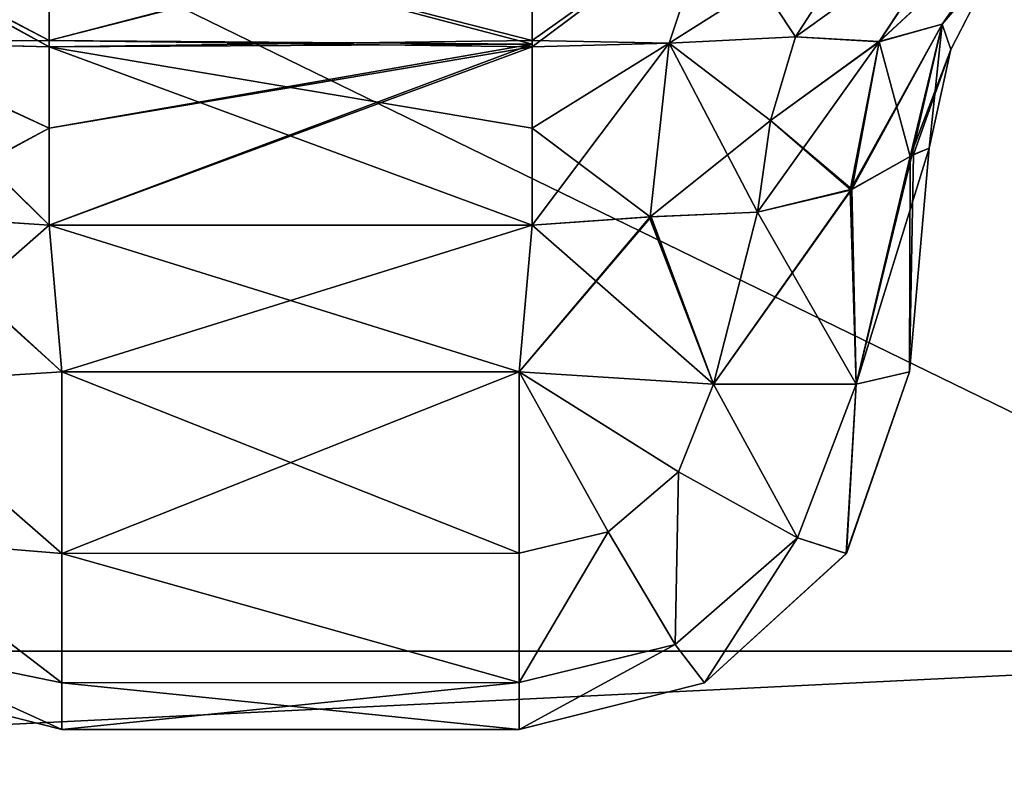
# Model space of a CAD drawing. Header units: millimetres. Extents: x -125 to 125, y -5 to 106.
# Tile 530 of 581: x 123.108 to 124.365, y -3.151 to -2.194. Entities that reach past the tile are written whole.
import ezdxf

# ---------------------------------------------------------------- set-up
doc = ezdxf.new("R2010")
doc.units = ezdxf.units.MM
doc.header["$LTSCALE"] = 65.185185
for name, color, linetype in [('218', 7, 'CONTINUOUS'), ('219', 7, 'CONTINUOUS'), ('220', 7, 'CONTINUOUS'), ('221', 7, 'CONTINUOUS'), ('222', 7, 'CONTINUOUS'), ('223', 7, 'CONTINUOUS'), ('224', 7, 'CONTINUOUS'), ('225', 7, 'CONTINUOUS'), ('226', 7, 'CONTINUOUS'), ('230', 7, 'CONTINUOUS'), ('231', 7, 'CONTINUOUS'), ('232', 7, 'CONTINUOUS'), ('233', 7, 'CONTINUOUS'), ('234', 7, 'CONTINUOUS'), ('235', 7, 'CONTINUOUS'), ('236', 7, 'CONTINUOUS'), ('237', 7, 'CONTINUOUS'), ('238', 7, 'CONTINUOUS'), ('239', 7, 'CONTINUOUS'), ('240', 7, 'CONTINUOUS'), ('242', 7, 'CONTINUOUS'), ('243', 7, 'CONTINUOUS'), ('244', 7, 'CONTINUOUS'), ('245', 7, 'CONTINUOUS'), ('246', 7, 'CONTINUOUS'), ('247', 7, 'CONTINUOUS'), ('248', 7, 'CONTINUOUS'), ('249', 7, 'CONTINUOUS'), ('250', 7, 'CONTINUOUS'), ('251', 7, 'CONTINUOUS'), ('252', 7, 'CONTINUOUS'), ('255', 7, 'CONTINUOUS'), ('256', 7, 'CONTINUOUS'), ('257', 7, 'CONTINUOUS'), ('258', 7, 'CONTINUOUS'), ('36', 7, 'CONTINUOUS'), ('37', 7, 'CONTINUOUS'), ('39', 7, 'CONTINUOUS'), ('40', 7, 'CONTINUOUS'), ('41', 7, 'CONTINUOUS'), ('42', 7, 'CONTINUOUS'), ('43', 7, 'CONTINUOUS'), ('44', 7, 'CONTINUOUS'), ('45', 7, 'CONTINUOUS'), ('46', 7, 'CONTINUOUS'), ('50', 7, 'CONTINUOUS'), ('596', 7, 'CONTINUOUS'), ('597', 7, 'CONTINUOUS'), ('625', 7, 'CONTINUOUS'), ('627', 7, 'CONTINUOUS')]:
    doc.layers.add(name, color=color, linetype=linetype)

msp = doc.modelspace()

# ---------------------------------------------------------------- linework, layer by layer
at = {"layer": '218', "linetype": 'CONTINUOUS'}
for points in [[(123.1456, -2.0579, 41.8208), (123.1456, -2.2204, 41.6399), (123.762, -2.0599, 41.8171), (123.1456, -2.0579, 41.8208)], [(123.762, -2.0599, 41.8171), (123.1456, -2.2204, 41.6399), (123.762, -2.2252, 41.6367), (123.762, -2.0599, 41.8171)], [(123.1456, -2.2204, 41.6399), (123.1456, -2.3323, 41.5834), (123.762, -2.2252, 41.6367), (123.1456, -2.2204, 41.6399)], [(123.1456, -2.3323, 41.5834), (123.1456, -2.4564, 41.5563), (123.762, -2.2252, 41.6367), (123.1456, -2.3323, 41.5834)], [(123.762, -2.2252, 41.6367), (123.1456, -2.4564, 41.5563), (123.762, -2.4564, 41.5563), (123.762, -2.2252, 41.6367)]]:
    msp.add_3dface(points, dxfattribs=at)
at = {"layer": '219', "linetype": 'CONTINUOUS'}
for points in [[(123.762, -2.4564, 41.5563), (123.1456, -2.4564, 41.5563), (123.7456, -2.6436, 41.5399), (123.762, -2.4564, 41.5563)], [(123.7456, -2.6436, 41.5399), (123.1456, -2.4564, 41.5563), (123.1619, -2.6436, 41.5399), (123.7456, -2.6436, 41.5399)]]:
    msp.add_3dface(points, dxfattribs=at)
at = {"layer": '220', "linetype": 'CONTINUOUS'}
for points in [[(124.2687, -2.3579, 41.0668), (124.2486, -2.366, 41.2041), (124.2437, -2.6436, 41.0418), (124.2687, -2.3579, 41.0668)], [(124.2444, -2.3687, 41.217), (124.1679, -2.4115, 41.3568), (124.1757, -2.6593, 41.2898), (124.2444, -2.3687, 41.217)], [(124.2437, -2.6436, 41.0418), (124.2444, -2.3687, 41.217), (124.1757, -2.6593, 41.2898), (124.2437, -2.6436, 41.0418)], [(124.2486, -2.366, 41.2041), (124.2444, -2.3687, 41.217), (124.2437, -2.6436, 41.0418), (124.2486, -2.366, 41.2041)], [(124.1679, -2.4115, 41.3568), (124.0495, -2.4395, 41.4678), (124.1757, -2.6593, 41.2898), (124.1679, -2.4115, 41.3568)], [(123.762, -2.4564, 41.5563), (123.9936, -2.6593, 41.4719), (123.9116, -2.4456, 41.5347), (123.762, -2.4564, 41.5563)], [(123.9936, -2.6593, 41.4719), (124.0495, -2.4395, 41.4678), (123.9116, -2.4456, 41.5347), (123.9936, -2.6593, 41.4719)], [(124.1757, -2.6593, 41.2898), (124.0495, -2.4395, 41.4678), (123.9936, -2.6593, 41.4719), (124.1757, -2.6593, 41.2898)], [(123.762, -2.4564, 41.5563), (123.7456, -2.6436, 41.5399), (123.9936, -2.6593, 41.4719), (123.762, -2.4564, 41.5563)]]:
    msp.add_3dface(points, dxfattribs=at)
at = {"layer": '221', "linetype": 'CONTINUOUS'}
for points in [[(124.0982, -2.2158, 41.5374), (124.3076, -2.0657, 41.5202), (124.2008, -2.0573, 41.6841), (124.0982, -2.2158, 41.5374)], [(124.2049, -2.222, 41.4147), (124.3897, -2.0508, 41.3097), (124.3076, -2.0657, 41.5202), (124.2049, -2.222, 41.4147)], [(124.2854, -2.1998, 41.2543), (124.3897, -2.0508, 41.3097), (124.2049, -2.222, 41.4147), (124.2854, -2.1998, 41.2543)], [(124.2854, -2.1998, 41.2543), (124.3556, -2.117, 41.0668), (124.3897, -2.0508, 41.3097), (124.2854, -2.1998, 41.2543)], [(124.2049, -2.222, 41.4147), (124.3076, -2.0657, 41.5202), (124.0982, -2.2158, 41.5374), (124.2049, -2.222, 41.4147)], [(124.2965, -2.2318, 41.0668), (124.3556, -2.117, 41.0668), (124.2854, -2.1998, 41.2543), (124.2965, -2.2318, 41.0668)], [(124.1679, -2.4115, 41.3568), (124.2444, -2.3687, 41.217), (124.2854, -2.1998, 41.2543), (124.1679, -2.4115, 41.3568)], [(124.1679, -2.4115, 41.3568), (124.2854, -2.1998, 41.2543), (124.2049, -2.222, 41.4147), (124.1679, -2.4115, 41.3568)], [(124.2444, -2.3687, 41.217), (124.2965, -2.2318, 41.0668), (124.2854, -2.1998, 41.2543), (124.2444, -2.3687, 41.217)], [(124.0495, -2.4395, 41.4678), (124.2049, -2.222, 41.4147), (124.0661, -2.3225, 41.4915), (124.0495, -2.4395, 41.4678)], [(124.0495, -2.4395, 41.4678), (124.1679, -2.4115, 41.3568), (124.2049, -2.222, 41.4147), (124.0495, -2.4395, 41.4678)], [(124.0661, -2.3225, 41.4915), (124.2049, -2.222, 41.4147), (124.0982, -2.2158, 41.5374), (124.0661, -2.3225, 41.4915)], [(124.2444, -2.3687, 41.217), (124.2486, -2.366, 41.2041), (124.2965, -2.2318, 41.0668), (124.2444, -2.3687, 41.217)], [(124.2486, -2.366, 41.2041), (124.2687, -2.3579, 41.0668), (124.2965, -2.2318, 41.0668), (124.2486, -2.366, 41.2041)]]:
    msp.add_3dface(points, dxfattribs=at)
at = {"layer": '222', "linetype": 'CONTINUOUS'}
for points in [[(124.2687, -2.3579, 41.0668), (124.2437, -2.6436, 41.0418), (124.2437, -2.6436, 38.9582), (124.2687, -2.3579, 41.0668)], [(124.2687, -2.3579, 38.9332), (124.2687, -2.3579, 41.0668), (124.2437, -2.6436, 38.9582), (124.2687, -2.3579, 38.9332)]]:
    msp.add_3dface(points, dxfattribs=at)
at = {"layer": '223', "linetype": 'CONTINUOUS'}
for points in [[(124.2687, -2.3579, 38.9332), (124.2437, -2.6436, 38.9582), (124.1757, -2.6593, 38.7102), (124.2687, -2.3579, 38.9332)], [(124.2466, -2.3673, 38.7898), (124.2687, -2.3579, 38.9332), (124.1757, -2.6593, 38.7102), (124.2466, -2.3673, 38.7898)], [(124.1686, -2.4111, 38.6441), (124.2444, -2.3687, 38.783), (124.1757, -2.6593, 38.7102), (124.1686, -2.4111, 38.6441)], [(124.2444, -2.3687, 38.783), (124.2466, -2.3673, 38.7898), (124.1757, -2.6593, 38.7102), (124.2444, -2.3687, 38.783)], [(123.9936, -2.6593, 38.5281), (124.1686, -2.4111, 38.6441), (124.1757, -2.6593, 38.7102), (123.9936, -2.6593, 38.5281)], [(124.0495, -2.4395, 38.5322), (124.1686, -2.4111, 38.6441), (123.9936, -2.6593, 38.5281), (124.0495, -2.4395, 38.5322)], [(123.7456, -2.6436, 38.4601), (123.9128, -2.4455, 38.4657), (123.9936, -2.6593, 38.5281), (123.7456, -2.6436, 38.4601)], [(123.762, -2.4564, 38.4437), (123.9128, -2.4455, 38.4657), (123.7456, -2.6436, 38.4601), (123.762, -2.4564, 38.4437)], [(123.9128, -2.4455, 38.4657), (124.0495, -2.4395, 38.5322), (123.9936, -2.6593, 38.5281), (123.9128, -2.4455, 38.4657)]]:
    msp.add_3dface(points, dxfattribs=at)
at = {"layer": '224', "linetype": 'CONTINUOUS'}
for points in [[(123.1456, -2.4564, 38.4437), (123.762, -2.4564, 38.4437), (123.1619, -2.6436, 38.4601), (123.1456, -2.4564, 38.4437)], [(123.762, -2.4564, 38.4437), (123.7456, -2.6436, 38.4601), (123.1619, -2.6436, 38.4601), (123.762, -2.4564, 38.4437)]]:
    msp.add_3dface(points, dxfattribs=at)
at = {"layer": '225', "linetype": 'CONTINUOUS'}
for points in [[(123.762, -2.0579, 38.1792), (123.762, -2.2204, 38.3601), (123.1456, -2.0627, 38.1881), (123.762, -2.0579, 38.1792)], [(123.1456, -2.0627, 38.1881), (123.762, -2.2204, 38.3601), (123.1456, -2.2287, 38.3656), (123.1456, -2.0627, 38.1881)], [(123.762, -2.2204, 38.3601), (123.762, -2.3323, 38.4166), (123.1456, -2.2287, 38.3656), (123.762, -2.2204, 38.3601)], [(123.762, -2.4564, 38.4437), (123.1456, -2.4564, 38.4437), (123.1456, -2.2287, 38.3656), (123.762, -2.4564, 38.4437)], [(123.762, -2.3323, 38.4166), (123.762, -2.4564, 38.4437), (123.1456, -2.2287, 38.3656), (123.762, -2.3323, 38.4166)]]:
    msp.add_3dface(points, dxfattribs=at)
at = {"layer": '226', "linetype": 'CONTINUOUS'}
for points in [[(123.1456, -2.2287, 38.3656), (122.9057, -2.2224, 38.4129), (122.8292, -2.0558, 38.2431), (123.1456, -2.2287, 38.3656)], [(123.1456, -2.0627, 38.1881), (123.1456, -2.2287, 38.3656), (122.8292, -2.0558, 38.2431), (123.1456, -2.0627, 38.1881)], [(123.1456, -2.4564, 38.4437), (122.939, -2.4425, 38.4866), (122.9057, -2.2224, 38.4129), (123.1456, -2.4564, 38.4437)], [(123.1456, -2.2287, 38.3656), (123.1456, -2.4564, 38.4437), (122.9057, -2.2224, 38.4129), (123.1456, -2.2287, 38.3656)]]:
    msp.add_3dface(points, dxfattribs=at)
at = {"layer": '230', "linetype": 'CONTINUOUS'}
for points in [[(123.1619, -2.6436, 41.5399), (122.9426, -2.4427, 41.515), (122.914, -2.6593, 41.4719), (123.1619, -2.6436, 41.5399)], [(123.1456, -2.4564, 41.5563), (122.9426, -2.4427, 41.515), (123.1619, -2.6436, 41.5399), (123.1456, -2.4564, 41.5563)]]:
    msp.add_3dface(points, dxfattribs=at)
at = {"layer": '231', "linetype": 'CONTINUOUS'}
for points in [[(123.1619, -2.6436, 41.5399), (122.914, -2.6593, 41.4719), (123.1619, -2.8752, 41.4593), (123.1619, -2.6436, 41.5399)], [(122.914, -2.6593, 41.4719), (122.9195, -2.8553, 41.3969), (123.1619, -2.8752, 41.4593), (122.914, -2.6593, 41.4719)], [(122.9233, -2.9916, 41.241), (123.1619, -3.0405, 41.2785), (122.9195, -2.8553, 41.3969), (122.9233, -2.9916, 41.241)], [(122.9195, -2.8553, 41.3969), (123.1619, -3.0405, 41.2785), (123.1619, -2.8752, 41.4593), (122.9195, -2.8553, 41.3969)], [(123.1619, -3.0405, 41.2785), (122.9233, -2.9916, 41.241), (123.1619, -3.1, 41.0418), (123.1619, -3.0405, 41.2785)], [(123.1619, -3.1, 41.0418), (122.9233, -2.9916, 41.241), (122.9246, -3.0401, 41.0418), (123.1619, -3.1, 41.0418)]]:
    msp.add_3dface(points, dxfattribs=at)
at = {"layer": '232', "linetype": 'CONTINUOUS'}
for points in [[(123.7456, -2.6436, 41.5399), (123.1619, -2.6436, 41.5399), (123.1619, -2.8752, 41.4593), (123.7456, -2.6436, 41.5399)], [(123.7456, -2.6436, 41.5399), (123.1619, -2.8752, 41.4593), (123.7456, -2.8748, 41.4596), (123.7456, -2.6436, 41.5399)], [(123.7456, -2.8748, 41.4596), (123.1619, -2.8752, 41.4593), (123.7456, -3.0401, 41.2791), (123.7456, -2.8748, 41.4596)], [(123.1619, -2.8752, 41.4593), (123.1619, -3.0405, 41.2785), (123.7456, -3.0401, 41.2791), (123.1619, -2.8752, 41.4593)], [(123.1619, -3.0405, 41.2785), (123.1619, -3.1, 41.0418), (123.7456, -3.0401, 41.2791), (123.1619, -3.0405, 41.2785)], [(123.1619, -3.1, 41.0418), (123.7456, -3.1, 41.0418), (123.7456, -3.0401, 41.2791), (123.1619, -3.1, 41.0418)]]:
    msp.add_3dface(points, dxfattribs=at)
at = {"layer": '233', "linetype": 'CONTINUOUS'}
for points in [[(123.7456, -3.1, 41.0418), (123.1619, -3.1, 41.0418), (123.1619, -3.1, 38.9582), (123.7456, -3.1, 41.0418)], [(123.7456, -3.1, 38.9582), (123.7456, -3.1, 41.0418), (123.1619, -3.1, 38.9582), (123.7456, -3.1, 38.9582)]]:
    msp.add_3dface(points, dxfattribs=at)
at = {"layer": '234', "linetype": 'CONTINUOUS'}
for points in [[(124.2437, -2.6436, 38.9582), (124.1631, -2.8752, 41.0418), (124.1629, -2.8754, 38.9582), (124.2437, -2.6436, 38.9582)], [(124.2437, -2.6436, 38.9582), (124.2437, -2.6436, 41.0418), (124.1631, -2.8752, 41.0418), (124.2437, -2.6436, 38.9582)], [(124.1629, -2.8754, 38.9582), (123.9822, -3.0405, 41.0418), (123.982, -3.0406, 38.9582), (124.1629, -2.8754, 38.9582)], [(124.1631, -2.8752, 41.0418), (123.9822, -3.0405, 41.0418), (124.1629, -2.8754, 38.9582), (124.1631, -2.8752, 41.0418)], [(123.9822, -3.0405, 41.0418), (123.7456, -3.1, 41.0418), (123.982, -3.0406, 38.9582), (123.9822, -3.0405, 41.0418)], [(123.7456, -3.1, 41.0418), (123.7456, -3.1, 38.9582), (123.982, -3.0406, 38.9582), (123.7456, -3.1, 41.0418)]]:
    msp.add_3dface(points, dxfattribs=at)
at = {"layer": '235', "linetype": 'CONTINUOUS'}
for points in [[(123.7456, -2.6436, 41.5399), (123.859, -2.8477, 41.4611), (123.9488, -2.771, 41.4655), (123.7456, -2.6436, 41.5399)], [(123.7456, -2.6436, 41.5399), (123.7456, -2.8748, 41.4596), (123.859, -2.8477, 41.4611), (123.7456, -2.6436, 41.5399)], [(123.9936, -2.6593, 41.4719), (123.7456, -2.6436, 41.5399), (123.9488, -2.771, 41.4655), (123.9936, -2.6593, 41.4719)], [(124.2437, -2.6436, 41.0418), (124.1757, -2.6593, 41.2898), (124.1631, -2.8752, 41.0418), (124.2437, -2.6436, 41.0418)], [(123.9936, -2.6593, 41.4719), (123.9488, -2.771, 41.4655), (124.1007, -2.8553, 41.2842), (123.9936, -2.6593, 41.4719)], [(124.1757, -2.6593, 41.2898), (123.9936, -2.6593, 41.4719), (124.1007, -2.8553, 41.2842), (124.1757, -2.6593, 41.2898)], [(124.1631, -2.8752, 41.0418), (124.1757, -2.6593, 41.2898), (124.1007, -2.8553, 41.2842), (124.1631, -2.8752, 41.0418)], [(123.859, -2.8477, 41.4611), (123.9448, -2.9916, 41.2804), (123.9488, -2.771, 41.4655), (123.859, -2.8477, 41.4611)], [(123.9488, -2.771, 41.4655), (123.9448, -2.9916, 41.2804), (124.1007, -2.8553, 41.2842), (123.9488, -2.771, 41.4655)], [(123.7456, -2.8748, 41.4596), (123.7456, -3.0401, 41.2791), (123.859, -2.8477, 41.4611), (123.7456, -2.8748, 41.4596)], [(123.859, -2.8477, 41.4611), (123.7456, -3.0401, 41.2791), (123.9448, -2.9916, 41.2804), (123.859, -2.8477, 41.4611)], [(123.9448, -2.9916, 41.2804), (123.9822, -3.0405, 41.0418), (124.1007, -2.8553, 41.2842), (123.9448, -2.9916, 41.2804)], [(123.9822, -3.0405, 41.0418), (124.1631, -2.8752, 41.0418), (124.1007, -2.8553, 41.2842), (123.9822, -3.0405, 41.0418)], [(123.7456, -3.1, 41.0418), (123.9822, -3.0405, 41.0418), (123.9448, -2.9916, 41.2804), (123.7456, -3.1, 41.0418)], [(123.7456, -3.0401, 41.2791), (123.7456, -3.1, 41.0418), (123.9448, -2.9916, 41.2804), (123.7456, -3.0401, 41.2791)]]:
    msp.add_3dface(points, dxfattribs=at)
at = {"layer": '236', "linetype": 'CONTINUOUS'}
for points in [[(123.7456, -2.6436, 38.4601), (123.9936, -2.6593, 38.5281), (123.9487, -2.7711, 38.5345), (123.7456, -2.6436, 38.4601)], [(123.7456, -2.6436, 38.4601), (123.8589, -2.8477, 38.5389), (123.7456, -2.8748, 38.5404), (123.7456, -2.6436, 38.4601)], [(123.7456, -2.6436, 38.4601), (123.9487, -2.7711, 38.5345), (123.8589, -2.8477, 38.5389), (123.7456, -2.6436, 38.4601)], [(124.1757, -2.6593, 38.7102), (124.2437, -2.6436, 38.9582), (124.1629, -2.8754, 38.9582), (124.1757, -2.6593, 38.7102)], [(123.9487, -2.7711, 38.5345), (123.9936, -2.6593, 38.5281), (124.1006, -2.8554, 38.7158), (123.9487, -2.7711, 38.5345)], [(123.9936, -2.6593, 38.5281), (124.1757, -2.6593, 38.7102), (124.1006, -2.8554, 38.7158), (123.9936, -2.6593, 38.5281)], [(124.1757, -2.6593, 38.7102), (124.1629, -2.8754, 38.9582), (124.1006, -2.8554, 38.7158), (124.1757, -2.6593, 38.7102)], [(123.8589, -2.8477, 38.5389), (123.9487, -2.7711, 38.5345), (123.9446, -2.9917, 38.7196), (123.8589, -2.8477, 38.5389)], [(123.9487, -2.7711, 38.5345), (124.1006, -2.8554, 38.7158), (123.9446, -2.9917, 38.7196), (123.9487, -2.7711, 38.5345)], [(123.8589, -2.8477, 38.5389), (123.9446, -2.9917, 38.7196), (123.7456, -3.0401, 38.7209), (123.8589, -2.8477, 38.5389)], [(123.7456, -2.8748, 38.5404), (123.8589, -2.8477, 38.5389), (123.7456, -3.0401, 38.7209), (123.7456, -2.8748, 38.5404)], [(124.1006, -2.8554, 38.7158), (123.982, -3.0406, 38.9582), (123.9446, -2.9917, 38.7196), (124.1006, -2.8554, 38.7158)], [(124.1629, -2.8754, 38.9582), (123.982, -3.0406, 38.9582), (124.1006, -2.8554, 38.7158), (124.1629, -2.8754, 38.9582)], [(123.982, -3.0406, 38.9582), (123.7456, -3.1, 38.9582), (123.9446, -2.9917, 38.7196), (123.982, -3.0406, 38.9582)], [(123.9446, -2.9917, 38.7196), (123.7456, -3.1, 38.9582), (123.7456, -3.0401, 38.7209), (123.9446, -2.9917, 38.7196)]]:
    msp.add_3dface(points, dxfattribs=at)
at = {"layer": '237', "linetype": 'CONTINUOUS'}
for points in [[(123.1619, -2.6436, 38.4601), (123.7456, -2.6436, 38.4601), (123.7456, -2.8748, 38.5404), (123.1619, -2.6436, 38.4601)], [(123.1619, -2.6436, 38.4601), (123.7456, -2.8748, 38.5404), (123.1619, -2.8754, 38.5408), (123.1619, -2.6436, 38.4601)], [(123.7456, -2.8748, 38.5404), (123.7456, -3.0401, 38.7209), (123.1619, -2.8754, 38.5408), (123.7456, -2.8748, 38.5404)], [(123.1619, -2.8754, 38.5408), (123.7456, -3.0401, 38.7209), (123.1619, -3.0406, 38.7217), (123.1619, -2.8754, 38.5408)], [(123.7456, -3.0401, 38.7209), (123.7456, -3.1, 38.9582), (123.1619, -3.0406, 38.7217), (123.7456, -3.0401, 38.7209)], [(123.7456, -3.1, 38.9582), (123.1619, -3.1, 38.9582), (123.1619, -3.0406, 38.7217), (123.7456, -3.1, 38.9582)]]:
    msp.add_3dface(points, dxfattribs=at)
at = {"layer": '238', "linetype": 'CONTINUOUS'}
for points in [[(123.1619, -2.6436, 38.4601), (123.1619, -2.8754, 38.5408), (122.914, -2.6593, 38.5281), (123.1619, -2.6436, 38.4601)], [(122.914, -2.6593, 38.5281), (123.1619, -2.8754, 38.5408), (122.9195, -2.8554, 38.6032), (122.914, -2.6593, 38.5281)], [(123.1619, -2.8754, 38.5408), (123.1619, -3.0406, 38.7217), (122.9195, -2.8554, 38.6032), (123.1619, -2.8754, 38.5408)], [(122.9195, -2.8554, 38.6032), (123.1619, -3.0406, 38.7217), (122.9233, -2.9917, 38.7591), (122.9195, -2.8554, 38.6032)], [(122.9233, -2.9917, 38.7591), (123.1619, -3.1, 38.9582), (122.9246, -3.0401, 38.9582), (122.9233, -2.9917, 38.7591)], [(123.1619, -3.0406, 38.7217), (123.1619, -3.1, 38.9582), (122.9233, -2.9917, 38.7591), (123.1619, -3.0406, 38.7217)]]:
    msp.add_3dface(points, dxfattribs=at)
at = {"layer": '239', "linetype": 'CONTINUOUS'}
for points in [[(122.939, -2.4425, 38.4866), (123.1456, -2.4564, 38.4437), (122.914, -2.6593, 38.5281), (122.939, -2.4425, 38.4866)], [(123.1456, -2.4564, 38.4437), (123.1619, -2.6436, 38.4601), (122.914, -2.6593, 38.5281), (123.1456, -2.4564, 38.4437)]]:
    msp.add_3dface(points, dxfattribs=at)
at = {"layer": '240', "linetype": 'CONTINUOUS'}
for points in [[(123.1619, -3.1, 38.9582), (122.9246, -3.0401, 41.0418), (122.9246, -3.0401, 38.9582), (123.1619, -3.1, 38.9582)], [(123.1619, -3.1, 41.0418), (122.9246, -3.0401, 41.0418), (123.1619, -3.1, 38.9582), (123.1619, -3.1, 41.0418)]]:
    msp.add_3dface(points, dxfattribs=at)
at = {"layer": '242', "linetype": 'CONTINUOUS'}
for points in [[(122.9057, -2.2224, -38.4129), (123.1456, -2.2204, -38.3601), (122.8292, -2.0558, -38.2431), (122.9057, -2.2224, -38.4129)], [(123.1456, -2.2204, -38.3601), (123.1456, -2.0579, -38.1792), (122.8292, -2.0558, -38.2431), (123.1456, -2.2204, -38.3601)], [(123.1456, -2.3323, -38.4166), (123.1456, -2.2204, -38.3601), (122.9057, -2.2224, -38.4129), (123.1456, -2.3323, -38.4166)], [(122.939, -2.4425, -38.4866), (123.1456, -2.3323, -38.4166), (122.9057, -2.2224, -38.4129), (122.939, -2.4425, -38.4866)], [(123.1456, -2.4564, -38.4437), (123.1456, -2.3323, -38.4166), (122.939, -2.4425, -38.4866), (123.1456, -2.4564, -38.4437)]]:
    msp.add_3dface(points, dxfattribs=at)
at = {"layer": '243', "linetype": 'CONTINUOUS'}
for points in [[(123.762, -2.0627, -38.188), (123.1456, -2.0579, -38.1792), (123.1456, -2.2204, -38.3601), (123.762, -2.0627, -38.188)], [(123.762, -2.2287, -38.3656), (123.762, -2.0627, -38.188), (123.1456, -2.2204, -38.3601), (123.762, -2.2287, -38.3656)], [(123.762, -2.2287, -38.3656), (123.1456, -2.2204, -38.3601), (123.1456, -2.3323, -38.4166), (123.762, -2.2287, -38.3656)], [(123.762, -2.2287, -38.3656), (123.1456, -2.3323, -38.4166), (123.1456, -2.4564, -38.4437), (123.762, -2.2287, -38.3656)], [(123.762, -2.4564, -38.4437), (123.762, -2.2287, -38.3656), (123.1456, -2.4564, -38.4437), (123.762, -2.4564, -38.4437)]]:
    msp.add_3dface(points, dxfattribs=at)
at = {"layer": '244', "linetype": 'CONTINUOUS'}
for points in [[(123.7456, -2.6436, -38.4601), (123.762, -2.4564, -38.4437), (123.1456, -2.4564, -38.4437), (123.7456, -2.6436, -38.4601)], [(123.7456, -2.6436, -38.4601), (123.1456, -2.4564, -38.4437), (123.1619, -2.6436, -38.4601), (123.7456, -2.6436, -38.4601)]]:
    msp.add_3dface(points, dxfattribs=at)
at = {"layer": '245', "linetype": 'CONTINUOUS'}
for points in [[(123.7456, -2.6436, -38.4601), (123.1619, -2.8752, -38.5407), (123.7456, -2.8748, -38.5404), (123.7456, -2.6436, -38.4601)], [(123.7456, -2.6436, -38.4601), (123.1619, -2.6436, -38.4601), (123.1619, -2.8752, -38.5407), (123.7456, -2.6436, -38.4601)], [(123.7456, -2.8748, -38.5404), (123.1619, -2.8752, -38.5407), (123.7456, -3.0401, -38.7209), (123.7456, -2.8748, -38.5404)], [(123.1619, -2.8752, -38.5407), (123.1619, -3.0405, -38.7215), (123.7456, -3.0401, -38.7209), (123.1619, -2.8752, -38.5407)], [(123.1619, -3.1, -38.9582), (123.7456, -3.1, -38.9582), (123.7456, -3.0401, -38.7209), (123.1619, -3.1, -38.9582)], [(123.1619, -3.0405, -38.7215), (123.1619, -3.1, -38.9582), (123.7456, -3.0401, -38.7209), (123.1619, -3.0405, -38.7215)]]:
    msp.add_3dface(points, dxfattribs=at)
at = {"layer": '246', "linetype": 'CONTINUOUS'}
for points in [[(123.7456, -3.1, -38.9582), (123.1619, -3.1, -38.9582), (123.1619, -3.1, -41.0418), (123.7456, -3.1, -38.9582)], [(123.7456, -3.1, -41.0418), (123.7456, -3.1, -38.9582), (123.1619, -3.1, -41.0418), (123.7456, -3.1, -41.0418)]]:
    msp.add_3dface(points, dxfattribs=at)
at = {"layer": '247', "linetype": 'CONTINUOUS'}
for points in [[(124.2437, -2.6436, -41.0418), (124.1631, -2.8752, -38.9582), (124.1629, -2.8754, -41.0418), (124.2437, -2.6436, -41.0418)], [(124.2437, -2.6436, -41.0418), (124.2437, -2.6436, -38.9582), (124.1631, -2.8752, -38.9582), (124.2437, -2.6436, -41.0418)], [(124.1629, -2.8754, -41.0418), (123.9822, -3.0405, -38.9582), (123.982, -3.0406, -41.0418), (124.1629, -2.8754, -41.0418)], [(124.1631, -2.8752, -38.9582), (123.9822, -3.0405, -38.9582), (124.1629, -2.8754, -41.0418), (124.1631, -2.8752, -38.9582)], [(123.9822, -3.0405, -38.9582), (123.7456, -3.1, -38.9582), (123.982, -3.0406, -41.0418), (123.9822, -3.0405, -38.9582)], [(123.7456, -3.1, -38.9582), (123.7456, -3.1, -41.0418), (123.982, -3.0406, -41.0418), (123.7456, -3.1, -38.9582)]]:
    msp.add_3dface(points, dxfattribs=at)
at = {"layer": '248', "linetype": 'CONTINUOUS'}
for points in [[(123.9936, -2.6593, -38.5281), (123.7456, -2.6436, -38.4601), (123.9488, -2.771, -38.5345), (123.9936, -2.6593, -38.5281)], [(123.7456, -2.6436, -38.4601), (123.7456, -2.8748, -38.5404), (123.859, -2.8477, -38.5389), (123.7456, -2.6436, -38.4601)], [(123.7456, -2.6436, -38.4601), (123.859, -2.8477, -38.5389), (123.9488, -2.771, -38.5345), (123.7456, -2.6436, -38.4601)], [(124.2437, -2.6436, -38.9582), (124.1757, -2.6593, -38.7102), (124.1631, -2.8752, -38.9582), (124.2437, -2.6436, -38.9582)], [(123.9936, -2.6593, -38.5281), (123.9488, -2.771, -38.5345), (124.1007, -2.8553, -38.7158), (123.9936, -2.6593, -38.5281)], [(124.1757, -2.6593, -38.7102), (123.9936, -2.6593, -38.5281), (124.1007, -2.8553, -38.7158), (124.1757, -2.6593, -38.7102)], [(124.1631, -2.8752, -38.9582), (124.1757, -2.6593, -38.7102), (124.1007, -2.8553, -38.7158), (124.1631, -2.8752, -38.9582)], [(123.859, -2.8477, -38.5389), (123.9448, -2.9916, -38.7196), (123.9488, -2.771, -38.5345), (123.859, -2.8477, -38.5389)], [(123.9488, -2.771, -38.5345), (123.9448, -2.9916, -38.7196), (124.1007, -2.8553, -38.7158), (123.9488, -2.771, -38.5345)], [(123.859, -2.8477, -38.5389), (123.7456, -3.0401, -38.7209), (123.9448, -2.9916, -38.7196), (123.859, -2.8477, -38.5389)], [(123.7456, -2.8748, -38.5404), (123.7456, -3.0401, -38.7209), (123.859, -2.8477, -38.5389), (123.7456, -2.8748, -38.5404)], [(123.9448, -2.9916, -38.7196), (123.9822, -3.0405, -38.9582), (124.1007, -2.8553, -38.7158), (123.9448, -2.9916, -38.7196)], [(123.9822, -3.0405, -38.9582), (124.1631, -2.8752, -38.9582), (124.1007, -2.8553, -38.7158), (123.9822, -3.0405, -38.9582)], [(123.7456, -3.1, -38.9582), (123.9822, -3.0405, -38.9582), (123.9448, -2.9916, -38.7196), (123.7456, -3.1, -38.9582)], [(123.7456, -3.0401, -38.7209), (123.7456, -3.1, -38.9582), (123.9448, -2.9916, -38.7196), (123.7456, -3.0401, -38.7209)]]:
    msp.add_3dface(points, dxfattribs=at)
at = {"layer": '249', "linetype": 'CONTINUOUS'}
for points in [[(123.7456, -2.6436, -41.5399), (123.9936, -2.6593, -41.4719), (123.9487, -2.7711, -41.4655), (123.7456, -2.6436, -41.5399)], [(123.7456, -2.6436, -41.5399), (123.9487, -2.7711, -41.4655), (123.8589, -2.8477, -41.4611), (123.7456, -2.6436, -41.5399)], [(123.7456, -2.6436, -41.5399), (123.8589, -2.8477, -41.4611), (123.7456, -2.8748, -41.4596), (123.7456, -2.6436, -41.5399)], [(124.1757, -2.6593, -41.2898), (124.2437, -2.6436, -41.0418), (124.1629, -2.8754, -41.0418), (124.1757, -2.6593, -41.2898)], [(123.9487, -2.7711, -41.4655), (123.9936, -2.6593, -41.4719), (124.1006, -2.8554, -41.2842), (123.9487, -2.7711, -41.4655)], [(123.9936, -2.6593, -41.4719), (124.1757, -2.6593, -41.2898), (124.1006, -2.8554, -41.2842), (123.9936, -2.6593, -41.4719)], [(124.1757, -2.6593, -41.2898), (124.1629, -2.8754, -41.0418), (124.1006, -2.8554, -41.2842), (124.1757, -2.6593, -41.2898)], [(123.8589, -2.8477, -41.4611), (123.9487, -2.7711, -41.4655), (123.9446, -2.9917, -41.2804), (123.8589, -2.8477, -41.4611)], [(123.9487, -2.7711, -41.4655), (124.1006, -2.8554, -41.2842), (123.9446, -2.9917, -41.2804), (123.9487, -2.7711, -41.4655)], [(123.7456, -2.8748, -41.4596), (123.8589, -2.8477, -41.4611), (123.7456, -3.0401, -41.2791), (123.7456, -2.8748, -41.4596)], [(123.8589, -2.8477, -41.4611), (123.9446, -2.9917, -41.2804), (123.7456, -3.0401, -41.2791), (123.8589, -2.8477, -41.4611)], [(124.1006, -2.8554, -41.2842), (123.982, -3.0406, -41.0418), (123.9446, -2.9917, -41.2804), (124.1006, -2.8554, -41.2842)], [(124.1629, -2.8754, -41.0418), (123.982, -3.0406, -41.0418), (124.1006, -2.8554, -41.2842), (124.1629, -2.8754, -41.0418)], [(123.9446, -2.9917, -41.2804), (123.7456, -3.1, -41.0418), (123.7456, -3.0401, -41.2791), (123.9446, -2.9917, -41.2804)], [(123.982, -3.0406, -41.0418), (123.7456, -3.1, -41.0418), (123.9446, -2.9917, -41.2804), (123.982, -3.0406, -41.0418)]]:
    msp.add_3dface(points, dxfattribs=at)
at = {"layer": '250', "linetype": 'CONTINUOUS'}
for points in [[(123.1619, -2.6436, -41.5399), (123.7456, -2.6436, -41.5399), (123.7456, -2.8748, -41.4596), (123.1619, -2.6436, -41.5399)], [(123.1619, -2.6436, -41.5399), (123.7456, -2.8748, -41.4596), (123.1619, -2.8754, -41.4592), (123.1619, -2.6436, -41.5399)], [(123.7456, -2.8748, -41.4596), (123.7456, -3.0401, -41.2791), (123.1619, -2.8754, -41.4592), (123.7456, -2.8748, -41.4596)], [(123.1619, -2.8754, -41.4592), (123.7456, -3.0401, -41.2791), (123.1619, -3.0406, -41.2783), (123.1619, -2.8754, -41.4592)], [(123.7456, -3.0401, -41.2791), (123.7456, -3.1, -41.0418), (123.1619, -3.0406, -41.2783), (123.7456, -3.0401, -41.2791)], [(123.7456, -3.1, -41.0418), (123.1619, -3.1, -41.0418), (123.1619, -3.0406, -41.2783), (123.7456, -3.1, -41.0418)]]:
    msp.add_3dface(points, dxfattribs=at)
at = {"layer": '251', "linetype": 'CONTINUOUS'}
for points in [[(123.1619, -2.6436, -41.5399), (123.1619, -2.8754, -41.4592), (122.914, -2.6593, -41.4719), (123.1619, -2.6436, -41.5399)], [(122.914, -2.6593, -41.4719), (123.1619, -2.8754, -41.4592), (122.9195, -2.8554, -41.3968), (122.914, -2.6593, -41.4719)], [(123.1619, -2.8754, -41.4592), (123.1619, -3.0406, -41.2783), (122.9195, -2.8554, -41.3968), (123.1619, -2.8754, -41.4592)], [(122.9195, -2.8554, -41.3968), (123.1619, -3.0406, -41.2783), (122.9233, -2.9917, -41.2409), (122.9195, -2.8554, -41.3968)], [(122.9233, -2.9917, -41.2409), (123.1619, -3.1, -41.0418), (122.9246, -3.0401, -41.0418), (122.9233, -2.9917, -41.2409)], [(123.1619, -3.0406, -41.2783), (123.1619, -3.1, -41.0418), (122.9233, -2.9917, -41.2409), (123.1619, -3.0406, -41.2783)]]:
    msp.add_3dface(points, dxfattribs=at)
at = {"layer": '252', "linetype": 'CONTINUOUS'}
for points in [[(122.9426, -2.4427, -41.515), (123.1456, -2.4564, -41.5563), (122.914, -2.6593, -41.4719), (122.9426, -2.4427, -41.515)], [(123.1456, -2.4564, -41.5563), (123.1619, -2.6436, -41.5399), (122.914, -2.6593, -41.4719), (123.1456, -2.4564, -41.5563)]]:
    msp.add_3dface(points, dxfattribs=at)
at = {"layer": '255', "linetype": 'CONTINUOUS'}
for points in [[(123.1619, -2.6436, -38.4601), (122.939, -2.4425, -38.4866), (122.914, -2.6593, -38.5281), (123.1619, -2.6436, -38.4601)], [(123.1456, -2.4564, -38.4437), (122.939, -2.4425, -38.4866), (123.1619, -2.6436, -38.4601), (123.1456, -2.4564, -38.4437)]]:
    msp.add_3dface(points, dxfattribs=at)
at = {"layer": '256', "linetype": 'CONTINUOUS'}
for points in [[(123.1619, -2.8752, -38.5407), (123.1619, -2.6436, -38.4601), (122.914, -2.6593, -38.5281), (123.1619, -2.8752, -38.5407)], [(123.1619, -2.8752, -38.5407), (122.914, -2.6593, -38.5281), (122.9195, -2.8553, -38.6031), (123.1619, -2.8752, -38.5407)], [(123.1619, -3.0405, -38.7215), (123.1619, -2.8752, -38.5407), (122.9195, -2.8553, -38.6031), (123.1619, -3.0405, -38.7215)], [(122.9233, -2.9916, -38.759), (123.1619, -3.0405, -38.7215), (122.9195, -2.8553, -38.6031), (122.9233, -2.9916, -38.759)], [(123.1619, -3.1, -38.9582), (122.9233, -2.9916, -38.759), (122.9246, -3.0401, -38.9582), (123.1619, -3.1, -38.9582)], [(123.1619, -3.1, -38.9582), (123.1619, -3.0405, -38.7215), (122.9233, -2.9916, -38.759), (123.1619, -3.1, -38.9582)]]:
    msp.add_3dface(points, dxfattribs=at)
at = {"layer": '257', "linetype": 'CONTINUOUS'}
for points in [[(123.1619, -3.1, -41.0418), (123.1619, -3.1, -38.9582), (122.9246, -3.0401, -38.9582), (123.1619, -3.1, -41.0418)], [(122.9246, -3.0401, -41.0418), (123.1619, -3.1, -41.0418), (122.9246, -3.0401, -38.9582), (122.9246, -3.0401, -41.0418)]]:
    msp.add_3dface(points, dxfattribs=at)
at = {"layer": '258', "linetype": 'CONTINUOUS'}
for points in [[(124.0982, -2.2158, -41.5374), (124.2008, -2.0573, -41.6841), (124.3077, -2.0657, -41.52), (124.0982, -2.2158, -41.5374)], [(124.205, -2.2219, -41.4145), (124.3077, -2.0657, -41.52), (124.3897, -2.0507, -41.3094), (124.205, -2.2219, -41.4145)], [(124.2855, -2.1998, -41.2541), (124.205, -2.2219, -41.4145), (124.3897, -2.0507, -41.3094), (124.2855, -2.1998, -41.2541)], [(124.2855, -2.1998, -41.2541), (124.3897, -2.0507, -41.3094), (124.3546, -2.1185, -41.0668), (124.2855, -2.1998, -41.2541)], [(124.205, -2.2219, -41.4145), (124.0982, -2.2158, -41.5374), (124.3077, -2.0657, -41.52), (124.205, -2.2219, -41.4145)], [(124.2963, -2.2321, -41.0668), (124.2855, -2.1998, -41.2541), (124.3546, -2.1185, -41.0668), (124.2963, -2.2321, -41.0668)], [(124.2444, -2.3687, -41.217), (124.205, -2.2219, -41.4145), (124.2855, -2.1998, -41.2541), (124.2444, -2.3687, -41.217)], [(124.2466, -2.3673, -41.2102), (124.2444, -2.3687, -41.217), (124.2855, -2.1998, -41.2541), (124.2466, -2.3673, -41.2102)], [(124.2687, -2.3579, -41.0668), (124.2466, -2.3673, -41.2102), (124.2855, -2.1998, -41.2541), (124.2687, -2.3579, -41.0668)], [(124.2687, -2.3579, -41.0668), (124.2855, -2.1998, -41.2541), (124.2963, -2.2321, -41.0668), (124.2687, -2.3579, -41.0668)], [(124.0661, -2.3225, -41.4915), (124.0982, -2.2158, -41.5374), (124.205, -2.2219, -41.4145), (124.0661, -2.3225, -41.4915)], [(124.1702, -2.4104, -41.3538), (124.0661, -2.3225, -41.4915), (124.205, -2.2219, -41.4145), (124.1702, -2.4104, -41.3538)], [(124.2444, -2.3687, -41.217), (124.1702, -2.4104, -41.3538), (124.205, -2.2219, -41.4145), (124.2444, -2.3687, -41.217)], [(124.1702, -2.4104, -41.3538), (124.0495, -2.4395, -41.4678), (124.0661, -2.3225, -41.4915), (124.1702, -2.4104, -41.3538)]]:
    msp.add_3dface(points, dxfattribs=at)
at = {"layer": '36', "linetype": 'CONTINUOUS'}
for points in [[(124.0982, -2.2158, 38.4626), (124.2008, -2.0573, 38.3159), (124.3077, -2.0657, 38.48), (124.0982, -2.2158, 38.4626)], [(124.2855, -2.1998, 38.7459), (124.205, -2.2219, 38.5855), (124.3897, -2.0507, 38.6906), (124.2855, -2.1998, 38.7459)], [(124.205, -2.2219, 38.5855), (124.3077, -2.0657, 38.48), (124.3897, -2.0507, 38.6906), (124.205, -2.2219, 38.5855)], [(124.2855, -2.1998, 38.7459), (124.3897, -2.0507, 38.6906), (124.3546, -2.1185, 38.9332), (124.2855, -2.1998, 38.7459)], [(124.205, -2.2219, 38.5855), (124.0982, -2.2158, 38.4626), (124.3077, -2.0657, 38.48), (124.205, -2.2219, 38.5855)], [(124.2963, -2.2321, 38.9332), (124.2855, -2.1998, 38.7459), (124.3546, -2.1185, 38.9332), (124.2963, -2.2321, 38.9332)], [(124.2444, -2.3687, 38.783), (124.205, -2.2219, 38.5855), (124.2855, -2.1998, 38.7459), (124.2444, -2.3687, 38.783)], [(124.2444, -2.3687, 38.783), (124.2855, -2.1998, 38.7459), (124.2466, -2.3673, 38.7898), (124.2444, -2.3687, 38.783)], [(124.2466, -2.3673, 38.7898), (124.2855, -2.1998, 38.7459), (124.2687, -2.3579, 38.9332), (124.2466, -2.3673, 38.7898)], [(124.2687, -2.3579, 38.9332), (124.2855, -2.1998, 38.7459), (124.2963, -2.2321, 38.9332), (124.2687, -2.3579, 38.9332)], [(124.0661, -2.3225, 38.5085), (124.0982, -2.2158, 38.4626), (124.205, -2.2219, 38.5855), (124.0661, -2.3225, 38.5085)], [(124.1686, -2.4111, 38.6441), (124.0661, -2.3225, 38.5085), (124.205, -2.2219, 38.5855), (124.1686, -2.4111, 38.6441)], [(124.1686, -2.4111, 38.6441), (124.205, -2.2219, 38.5855), (124.2444, -2.3687, 38.783), (124.1686, -2.4111, 38.6441)], [(124.0495, -2.4395, 38.5322), (124.0661, -2.3225, 38.5085), (124.1686, -2.4111, 38.6441), (124.0495, -2.4395, 38.5322)]]:
    msp.add_3dface(points, dxfattribs=at)
at = {"layer": '37', "linetype": 'CONTINUOUS'}
for points in [[(123.9368, -2.2239, 38.3892), (123.762, -2.2204, 38.3601), (123.9928, -2.0562, 38.2112), (123.9368, -2.2239, 38.3892)], [(123.762, -2.2204, 38.3601), (123.762, -2.0579, 38.1792), (123.9928, -2.0562, 38.2112), (123.762, -2.2204, 38.3601)], [(124.0982, -2.2158, 38.4626), (123.9368, -2.2239, 38.3892), (123.9928, -2.0562, 38.2112), (124.0982, -2.2158, 38.4626)], [(124.2008, -2.0573, 38.3159), (124.0982, -2.2158, 38.4626), (123.9928, -2.0562, 38.2112), (124.2008, -2.0573, 38.3159)], [(123.762, -2.3323, 38.4166), (123.762, -2.2204, 38.3601), (123.9368, -2.2239, 38.3892), (123.762, -2.3323, 38.4166)], [(123.9128, -2.4455, 38.4657), (123.762, -2.3323, 38.4166), (123.9368, -2.2239, 38.3892), (123.9128, -2.4455, 38.4657)], [(124.0495, -2.4395, 38.5322), (123.9128, -2.4455, 38.4657), (123.9368, -2.2239, 38.3892), (124.0495, -2.4395, 38.5322)], [(124.0982, -2.2158, 38.4626), (124.0661, -2.3225, 38.5085), (123.9368, -2.2239, 38.3892), (124.0982, -2.2158, 38.4626)], [(124.0661, -2.3225, 38.5085), (124.0495, -2.4395, 38.5322), (123.9368, -2.2239, 38.3892), (124.0661, -2.3225, 38.5085)], [(123.762, -2.4564, 38.4437), (123.762, -2.3323, 38.4166), (123.9128, -2.4455, 38.4657), (123.762, -2.4564, 38.4437)]]:
    msp.add_3dface(points, dxfattribs=at)
at = {"layer": '39', "linetype": 'CONTINUOUS'}
for points in [[(123.9368, -2.2239, -38.3892), (123.9928, -2.0562, -38.2112), (123.762, -2.2287, -38.3656), (123.9368, -2.2239, -38.3892)], [(123.762, -2.2287, -38.3656), (123.9928, -2.0562, -38.2112), (123.762, -2.0627, -38.188), (123.762, -2.2287, -38.3656)], [(123.9368, -2.2239, -38.3892), (124.2008, -2.0573, -38.3159), (123.9928, -2.0562, -38.2112), (123.9368, -2.2239, -38.3892)], [(124.0982, -2.2158, -38.4626), (124.2008, -2.0573, -38.3159), (123.9368, -2.2239, -38.3892), (124.0982, -2.2158, -38.4626)], [(123.9128, -2.4455, -38.4657), (123.9368, -2.2239, -38.3892), (123.762, -2.4564, -38.4437), (123.9128, -2.4455, -38.4657)], [(123.762, -2.4564, -38.4437), (123.9368, -2.2239, -38.3892), (123.762, -2.2287, -38.3656), (123.762, -2.4564, -38.4437)], [(123.9128, -2.4455, -38.4657), (124.0661, -2.3225, -38.5085), (123.9368, -2.2239, -38.3892), (123.9128, -2.4455, -38.4657)], [(124.0661, -2.3225, -38.5085), (124.0982, -2.2158, -38.4626), (123.9368, -2.2239, -38.3892), (124.0661, -2.3225, -38.5085)], [(124.0495, -2.4395, -38.5322), (124.0661, -2.3225, -38.5085), (123.9128, -2.4455, -38.4657), (124.0495, -2.4395, -38.5322)]]:
    msp.add_3dface(points, dxfattribs=at)
at = {"layer": '40', "linetype": 'CONTINUOUS'}
for points in [[(124.2008, -2.0573, -38.3159), (124.0982, -2.2158, -38.4626), (124.3076, -2.0657, -38.4798), (124.2008, -2.0573, -38.3159)], [(124.2049, -2.222, -38.5853), (124.3897, -2.0508, -38.6903), (124.3076, -2.0657, -38.4798), (124.2049, -2.222, -38.5853)], [(124.2854, -2.1998, -38.7457), (124.3897, -2.0508, -38.6903), (124.2049, -2.222, -38.5853), (124.2854, -2.1998, -38.7457)], [(124.2854, -2.1998, -38.7457), (124.3556, -2.117, -38.9332), (124.3897, -2.0508, -38.6903), (124.2854, -2.1998, -38.7457)], [(124.0982, -2.2158, -38.4626), (124.2049, -2.222, -38.5853), (124.3076, -2.0657, -38.4798), (124.0982, -2.2158, -38.4626)], [(124.2965, -2.2318, -38.9332), (124.3556, -2.117, -38.9332), (124.2854, -2.1998, -38.7457), (124.2965, -2.2318, -38.9332)], [(124.1701, -2.4105, -38.646), (124.2854, -2.1998, -38.7457), (124.2049, -2.222, -38.5853), (124.1701, -2.4105, -38.646)], [(124.2444, -2.3687, -38.783), (124.2854, -2.1998, -38.7457), (124.1701, -2.4105, -38.646), (124.2444, -2.3687, -38.783)], [(124.2444, -2.3687, -38.783), (124.2965, -2.2318, -38.9332), (124.2854, -2.1998, -38.7457), (124.2444, -2.3687, -38.783)], [(124.2049, -2.222, -38.5853), (124.0495, -2.4395, -38.5322), (124.1701, -2.4105, -38.646), (124.2049, -2.222, -38.5853)], [(124.0661, -2.3225, -38.5085), (124.0495, -2.4395, -38.5322), (124.2049, -2.222, -38.5853), (124.0661, -2.3225, -38.5085)], [(124.0982, -2.2158, -38.4626), (124.0661, -2.3225, -38.5085), (124.2049, -2.222, -38.5853), (124.0982, -2.2158, -38.4626)], [(124.2486, -2.366, -38.7959), (124.2965, -2.2318, -38.9332), (124.2444, -2.3687, -38.783), (124.2486, -2.366, -38.7959)], [(124.2687, -2.3579, -38.9332), (124.2965, -2.2318, -38.9332), (124.2486, -2.366, -38.7959), (124.2687, -2.3579, -38.9332)]]:
    msp.add_3dface(points, dxfattribs=at)
at = {"layer": '41', "linetype": 'CONTINUOUS'}
for points in [[(124.2687, -2.3579, -38.9332), (124.2486, -2.366, -38.7959), (124.2437, -2.6436, -38.9582), (124.2687, -2.3579, -38.9332)], [(124.2444, -2.3687, -38.783), (124.1701, -2.4105, -38.646), (124.1757, -2.6593, -38.7102), (124.2444, -2.3687, -38.783)], [(124.2437, -2.6436, -38.9582), (124.2444, -2.3687, -38.783), (124.1757, -2.6593, -38.7102), (124.2437, -2.6436, -38.9582)], [(124.2486, -2.366, -38.7959), (124.2444, -2.3687, -38.783), (124.2437, -2.6436, -38.9582), (124.2486, -2.366, -38.7959)], [(124.1701, -2.4105, -38.646), (124.0495, -2.4395, -38.5322), (124.1757, -2.6593, -38.7102), (124.1701, -2.4105, -38.646)], [(123.9128, -2.4455, -38.4657), (123.762, -2.4564, -38.4437), (123.9936, -2.6593, -38.5281), (123.9128, -2.4455, -38.4657)], [(124.0495, -2.4395, -38.5322), (123.9128, -2.4455, -38.4657), (123.9936, -2.6593, -38.5281), (124.0495, -2.4395, -38.5322)], [(124.1757, -2.6593, -38.7102), (124.0495, -2.4395, -38.5322), (123.9936, -2.6593, -38.5281), (124.1757, -2.6593, -38.7102)], [(123.9936, -2.6593, -38.5281), (123.762, -2.4564, -38.4437), (123.7456, -2.6436, -38.4601), (123.9936, -2.6593, -38.5281)]]:
    msp.add_3dface(points, dxfattribs=at)
at = {"layer": '42', "linetype": 'CONTINUOUS'}
for points in [[(124.2687, -2.3579, -41.0668), (124.2687, -2.3579, -38.9332), (124.2437, -2.6436, -41.0418), (124.2687, -2.3579, -41.0668)], [(124.2687, -2.3579, -38.9332), (124.2437, -2.6436, -38.9582), (124.2437, -2.6436, -41.0418), (124.2687, -2.3579, -38.9332)]]:
    msp.add_3dface(points, dxfattribs=at)
at = {"layer": '43', "linetype": 'CONTINUOUS'}
for points in [[(124.2687, -2.3579, -41.0668), (124.1757, -2.6593, -41.2898), (124.2466, -2.3673, -41.2102), (124.2687, -2.3579, -41.0668)], [(124.2687, -2.3579, -41.0668), (124.2437, -2.6436, -41.0418), (124.1757, -2.6593, -41.2898), (124.2687, -2.3579, -41.0668)], [(124.2444, -2.3687, -41.217), (124.1757, -2.6593, -41.2898), (124.1702, -2.4104, -41.3538), (124.2444, -2.3687, -41.217)], [(124.2466, -2.3673, -41.2102), (124.1757, -2.6593, -41.2898), (124.2444, -2.3687, -41.217), (124.2466, -2.3673, -41.2102)], [(123.9936, -2.6593, -41.4719), (124.0495, -2.4395, -41.4678), (124.1702, -2.4104, -41.3538), (123.9936, -2.6593, -41.4719)], [(124.1757, -2.6593, -41.2898), (123.9936, -2.6593, -41.4719), (124.1702, -2.4104, -41.3538), (124.1757, -2.6593, -41.2898)], [(123.762, -2.4564, -41.5563), (123.9139, -2.4454, -41.534), (123.7456, -2.6436, -41.5399), (123.762, -2.4564, -41.5563)], [(123.7456, -2.6436, -41.5399), (123.9139, -2.4454, -41.534), (123.9936, -2.6593, -41.4719), (123.7456, -2.6436, -41.5399)], [(123.9139, -2.4454, -41.534), (124.0495, -2.4395, -41.4678), (123.9936, -2.6593, -41.4719), (123.9139, -2.4454, -41.534)]]:
    msp.add_3dface(points, dxfattribs=at)
at = {"layer": '44', "linetype": 'CONTINUOUS'}
for points in [[(123.1456, -2.4564, -41.5563), (123.762, -2.4564, -41.5563), (123.1619, -2.6436, -41.5399), (123.1456, -2.4564, -41.5563)], [(123.762, -2.4564, -41.5563), (123.7456, -2.6436, -41.5399), (123.1619, -2.6436, -41.5399), (123.762, -2.4564, -41.5563)]]:
    msp.add_3dface(points, dxfattribs=at)
at = {"layer": '45', "linetype": 'CONTINUOUS'}
for points in [[(123.762, -2.2252, -41.6367), (123.1456, -2.0627, -41.8119), (123.762, -2.0599, -41.8171), (123.762, -2.2252, -41.6367)], [(123.1456, -2.2287, -41.6344), (123.1456, -2.0627, -41.8119), (123.762, -2.2252, -41.6367), (123.1456, -2.2287, -41.6344)], [(123.762, -2.4564, -41.5563), (123.1456, -2.2287, -41.6344), (123.762, -2.2252, -41.6367), (123.762, -2.4564, -41.5563)], [(123.762, -2.4564, -41.5563), (123.1456, -2.4564, -41.5563), (123.1456, -2.2287, -41.6344), (123.762, -2.4564, -41.5563)]]:
    msp.add_3dface(points, dxfattribs=at)
at = {"layer": '46', "linetype": 'CONTINUOUS'}
for points in [[(123.1456, -2.0627, -41.8119), (123.1456, -2.2287, -41.6344), (122.8347, -2.0558, -41.7594), (123.1456, -2.0627, -41.8119)], [(123.1456, -2.2287, -41.6344), (122.91, -2.2225, -41.5889), (122.8347, -2.0558, -41.7594), (123.1456, -2.2287, -41.6344)], [(123.1456, -2.2287, -41.6344), (123.1456, -2.4564, -41.5563), (122.91, -2.2225, -41.5889), (123.1456, -2.2287, -41.6344)], [(123.1456, -2.4564, -41.5563), (122.9426, -2.4427, -41.515), (122.91, -2.2225, -41.5889), (123.1456, -2.4564, -41.5563)]]:
    msp.add_3dface(points, dxfattribs=at)
at = {"layer": '50', "linetype": 'CONTINUOUS'}
for points in [[(122.91, -2.2225, 41.5889), (123.1456, -2.2204, 41.6399), (122.8347, -2.0558, 41.7594), (122.91, -2.2225, 41.5889)], [(123.1456, -2.2204, 41.6399), (123.1456, -2.0579, 41.8208), (122.8347, -2.0558, 41.7594), (123.1456, -2.2204, 41.6399)], [(123.1456, -2.3323, 41.5834), (123.1456, -2.2204, 41.6399), (122.91, -2.2225, 41.5889), (123.1456, -2.3323, 41.5834)], [(122.9426, -2.4427, 41.515), (123.1456, -2.3323, 41.5834), (122.91, -2.2225, 41.5889), (122.9426, -2.4427, 41.515)], [(123.1456, -2.4564, 41.5563), (123.1456, -2.3323, 41.5834), (122.9426, -2.4427, 41.515), (123.1456, -2.4564, 41.5563)]]:
    msp.add_3dface(points, dxfattribs=at)
at = {"layer": '596', "linetype": 'CONTINUOUS'}
for points in [[(125, 9.6026, -130.5), (125, 5.0913, -130.5), (112.3974, -3, -130.5), (125, 9.6026, -130.5)], [(112.5, 9.6026, -130.5), (125, 9.6026, -130.5), (112.3974, -3, -130.5), (112.5, 9.6026, -130.5)], [(125, 5.0913, -130.5), (125, -3, -130.5), (112.3974, -3, -130.5), (125, 5.0913, -130.5)]]:
    msp.add_3dface(points, dxfattribs=at)
at = {"layer": '597', "linetype": 'CONTINUOUS'}
for points in [[(112.3974, -3.618, -130.4021), (112.3974, -3, -130.5), (125, -3.7653, -130.3478), (112.3974, -3.618, -130.4021)], [(112.3974, -3, -130.5), (125, -3, -130.5), (125, -3.7653, -130.3478), (112.3974, -3, -130.5)]]:
    msp.add_3dface(points, dxfattribs=at)
at = {"layer": '625', "linetype": 'CONTINUOUS'}
for points in [[(112.3974, -3, 130.5), (125, -3, 130.5), (112.5, 3.0913, 130.5), (112.3974, -3, 130.5)], [(112.5, 3.0913, 130.5), (125, -3, 130.5), (125, 3.0913, 130.5), (112.5, 3.0913, 130.5)]]:
    msp.add_3dface(points, dxfattribs=at)
at = {"layer": '627', "linetype": 'CONTINUOUS'}
for points in [[(112.3974, -3, 130.5), (112.3974, -3.618, 130.4021), (125, -3, 130.5), (112.3974, -3, 130.5)], [(125, -3, 130.5), (112.3974, -3.618, 130.4021), (125, -3.765, 130.3479), (125, -3, 130.5)]]:
    msp.add_3dface(points, dxfattribs=at)

doc.saveas('drawing.dxf')
